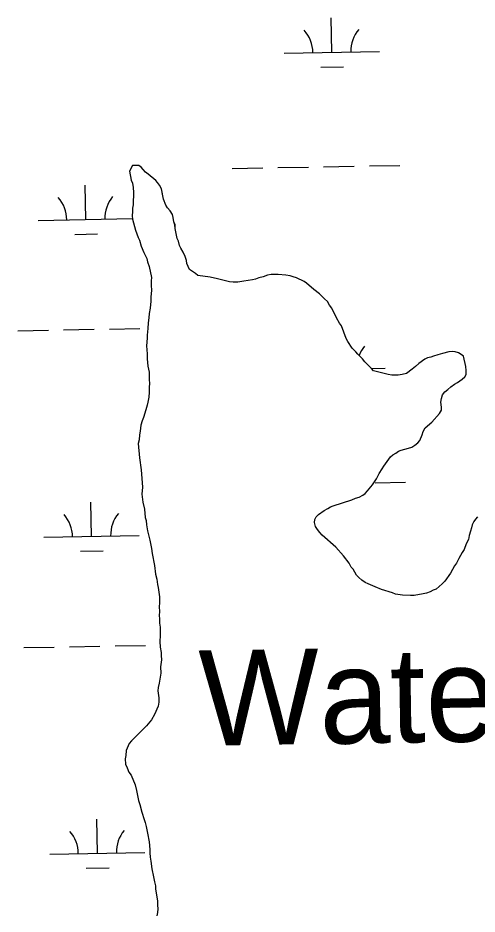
# Model space of a CAD drawing. Extents: x 3957609 to 3995875, y 234277 to 260273.
# Drawn here: x 3976778 to 3977260, y 256398 to 257339 of the extents above; entities that cross this region are included whole.
import ezdxf

# ---------------------------------------------------------------- set-up
doc = ezdxf.new("R2010")
doc.units = 0
for name, color, linetype in [('V-RIVR-IDEN', 7, 'Continuous'), ('V-TOPO-SHOR', 7, 'Continuous'), ('V-WETL-SWMP', 7, 'Continuous')]:
    doc.layers.add(name, color=color, linetype=linetype)

msp = doc.modelspace()

# ---------------------------------------------------------------- linework, layer by layer
at = {"layer": 'V-TOPO-SHOR'}
for points in [[(3977134.753, 256985.529), (3977132.38, 256988.284), (3977128.82, 256991.827), (3977124.069, 256998.915), (3977122.484, 257002.067), (3977117.325, 257015.467), (3977115.345, 257018.221), (3977112.176, 257023.737), (3977107.417, 257033.981), (3977105.043, 257037.13), (3977102.667, 257041.071), (3977099.503, 257043.823), (3977094.365, 257048.939), (3977088.436, 257053.66), (3977080.926, 257060.347), (3977078.159, 257061.917), (3977070.262, 257065.843), (3977066.709, 257067.019), (3977063.551, 257067.799), (3977059.209, 257068.578), (3977050.925, 257069.348), (3977043.822, 257069.329), (3977039.882, 257068.53), (3977035.151, 257066.941), (3977030.815, 257065.747), (3977027.266, 257064.555), (3977024.114, 257063.759), (3977015.046, 257062.159), (3977008.736, 257061.354), (3977003.608, 257061.344), (3977000.056, 257061.729), (3976987.426, 257064.854), (3976979.533, 257066.413), (3976966.51, 257068.354), (3976964.139, 257070.32), (3976957.816, 257074.644), (3976955.041, 257080.949), (3976954.638, 257084.103), (3976953.446, 257088.046), (3976951.462, 257092.775), (3976948.691, 257097.106), (3976947.501, 257099.865), (3976946.307, 257104.2), (3976945.117, 257106.959), (3976942.725, 257117.605), (3976942.715, 257121.549), (3976941.523, 257124.703), (3976940.724, 257129.039), (3976939.927, 257132.192), (3976937.552, 257136.133), (3976934.783, 257139.281), (3976933.197, 257142.037), (3976930.816, 257148.343), (3976930.019, 257151.892), (3976928.422, 257159.384), (3976926.441, 257162.929), (3976924.463, 257165.685), (3976922.484, 257168.047), (3976914.579, 257174.734), (3976911.812, 257176.7), (3976909.439, 257179.454), (3976907.067, 257181.816), (3976904.695, 257183.782), (3976897.988, 257183.765), (3976894.849, 257177.84), (3976896.843, 257168.379), (3976898.033, 257165.227), (3976898.834, 257160.496), (3976899.242, 257155.368), (3976899.252, 257151.423), (3976898.867, 257147.083), (3976898.877, 257142.349), (3976898.099, 257138.797), (3976898.107, 257135.246), (3976897.722, 257130.906), (3976898.125, 257127.357), (3976901.308, 257115.925), (3976904.089, 257108.045), (3976905.279, 257105.286), (3976907.268, 257098.978), (3976910.045, 257092.279), (3976913.215, 257085.975), (3976914.014, 257082.428), (3976915.601, 257077.697), (3976917.997, 257066.263), (3976917.61, 257062.712), (3976917.622, 257057.586), (3976918.03, 257052.853), (3976917.258, 257045.355), (3976917.268, 257041.411), (3976916.496, 257033.913), (3976915.722, 257028.39), (3976915.339, 257023.657), (3976914.563, 257018.526), (3976914.182, 257012.608), (3976913.41, 257005.505), (3976913.418, 257002.349), (3976912.648, 256994.458), (3976913.457, 256986.176), (3976913.469, 256980.655), (3976914.276, 256973.161)], [(3977217.001, 256739.187), (3977213.849, 256737.995), (3977210.697, 256736.41), (3977206.757, 256734.823), (3977203.208, 256734.026), (3977193.744, 256732.425), (3977189.8, 256732.417), (3977181.515, 256732.789), (3977174.018, 256733.955), (3977170.86, 256735.13), (3977159.411, 256738.655), (3977152.698, 256741.399), (3977145.591, 256744.537), (3977142.431, 256746.108), (3977138.876, 256748.467), (3977135.714, 256751.219), (3977133.34, 256753.581), (3977129.777, 256759.882), (3977127.796, 256762.246), (3977125.421, 256766.184), (3977119.486, 256774.059), (3977111.574, 256783.113), (3977097.343, 256795.702), (3977094.576, 256798.455), (3977092.2, 256801.604), (3977090.222, 256804.756), (3977089.028, 256809.094), (3977089.415, 256812.25), (3977090.986, 256815.015), (3977093.347, 256817.386), (3977099.251, 256821.74), (3977103.192, 256823.723), (3977105.95, 256825.308), (3977108.707, 256826.498), (3977128.417, 256832.857), (3977132.357, 256834.444), (3977135.904, 256835.636), (3977139.845, 256837.616), (3977142.206, 256839.595), (3977144.961, 256842.364), (3977150.072, 256848.688), (3977154.398, 256855.008), (3977155.573, 256857.773), (3977157.144, 256860.538), (3977160.29, 256865.279), (3977161.861, 256868.043), (3977168.937, 256877.921), (3977171.3, 256879.901), (3977174.45, 256881.88), (3977177.206, 256883.858), (3977179.963, 256885.048), (3977187.85, 256887.041), (3977191.395, 256888.233), (3977194.547, 256890.213), (3977197.697, 256892.587), (3977199.665, 256894.958), (3977202.016, 256900.881), (3977203.191, 256904.434), (3977205.153, 256908.385), (3977212.24, 256914.318), (3977220.501, 256923.409), (3977222.465, 256926.964), (3977222.457, 256930.12), (3977221.656, 256935.247), (3977222.437, 256939.193), (3977223.608, 256943.142), (3977225.969, 256946.304), (3977229.119, 256948.677), (3977232.269, 256951.446), (3977236.205, 256954.217), (3977239.357, 256955.802), (3977244.082, 256959.364), (3977246.838, 256961.737), (3977248.409, 256964.502), (3977248.399, 256968.447), (3977247.996, 256972.784), (3977245.601, 256983.43), (3977243.23, 256985.396), (3977240.465, 256986.967), (3977236.912, 256988.142), (3977233.756, 256988.529), (3977230.207, 256988.126), (3977223.506, 256986.533), (3977218.775, 256984.943), (3977214.044, 256983.747), (3977211.285, 256982.557), (3977207.736, 256981.761), (3977204.979, 256980.571), (3977198.68, 256975.822), (3977195.137, 256972.657), (3977191.594, 256969.886), (3977185.687, 256965.534), (3977181.352, 256964.34), (3977177.014, 256963.542), (3977170.309, 256963.523), (3977166.36, 256964.304), (3977150.967, 256968.211), (3977148.989, 256970.573), (3977141.872, 256977.657), (3977139.499, 256980.806), (3977134.753, 256985.529)], [(3976914.276, 256973.161), (3976915.476, 256966.853), (3976915.495, 256959.358), (3976915.9, 256954.627), (3976915.513, 256951.469), (3976915.525, 256945.947), (3976915.144, 256940.424), (3976914.368, 256935.294), (3976913.588, 256932.136), (3976912.021, 256927.399), (3976909.674, 256919.108), (3976908.105, 256915.555), (3976906.932, 256911.213), (3976906.158, 256904.899), (3976905.379, 256900.953), (3976904.997, 256895.825), (3976904.218, 256891.878), (3976905.437, 256876.891), (3976907.047, 256864.271), (3976908.667, 256846.132), (3976907.896, 256838.634), (3976909.101, 256830.352), (3976910.696, 256822.863), (3976911.505, 256814.185), (3976912.302, 256811.031), (3976912.707, 256806.694), (3976913.905, 256800.386), (3976916.295, 256790.531), (3976917.895, 256781.855), (3976918.698, 256776.334), (3976921.096, 256763.718), (3976922.3, 256754.648), (3976923.496, 256749.524), (3976924.299, 256744.002), (3976925.096, 256740.848), (3976926.302, 256730.989), (3976926.318, 256724.284), (3976925.931, 256720.733), (3976926.341, 256715.211), (3976925.954, 256711.66), (3976926.357, 256707.718), (3976926.369, 256703.378), (3976927.168, 256699.04), (3976927.189, 256690.361), (3976926.81, 256684.049), (3976927.219, 256678.135), (3976928.02, 256672.613), (3976928.028, 256669.457), (3976928.434, 256664.724), (3976927.664, 256657.624), (3976927.678, 256650.917), (3976926.128, 256640.263), (3976924.954, 256635.921), (3976924.567, 256632.37), (3976925.769, 256624.878), (3976925.78, 256620.539), (3976925.001, 256616.199), (3976921.077, 256607.509), (3976917.936, 256601.98), (3976912.824, 256595.655), (3976897.083, 256579.841), (3976894.722, 256577.074), (3976891.584, 256569.57), (3976891.203, 256564.442), (3976890.423, 256560.889), (3976890.831, 256555.367), (3976892.418, 256551.427), (3976894.4, 256547.093), (3976896.776, 256543.943), (3976900.745, 256533.695), (3976902.336, 256527.783), (3976904.335, 256517.137), (3976905.922, 256513.197), (3976907.915, 256504.919), (3976910.299, 256497.427), (3976911.491, 256494.275), (3976912.289, 256489.938), (3976913.885, 256482.841), (3976915.484, 256473.773), (3976916.291, 256465.886), (3976916.301, 256462.337), (3976916.707, 256457.604), (3976917.506, 256453.659), (3976918.315, 256445.379), (3976920.307, 256437.099), (3976921.108, 256431.973), (3976922.302, 256427.637), (3976922.31, 256424.086), (3976924.311, 256411.864), (3976924.323, 256407.524), (3976924.727, 256403.582), (3976924.342, 256399.635), (3976923.562, 256396.084)], [(3977260.21, 256815.029), (3977258.244, 256812.657), (3977256.278, 256809.891), (3977254.707, 256806.733), (3977253.927, 256803.575), (3977252.751, 256800.021), (3977251.58, 256795.284), (3977250.799, 256791.338), (3977248.444, 256786.599), (3977246.093, 256780.676), (3977244.127, 256777.516), (3977240.592, 256771.196), (3977238.237, 256766.457), (3977236.273, 256763.692), (3977231.952, 256755.791), (3977226.055, 256747.492), (3977223.301, 256744.725), (3977217.001, 256739.187)]]:
    msp.add_lwpolyline(points, dxfattribs=at)
at = {"layer": 'V-WETL-SWMP'}
for p, q in [((3977107.408, 257302.593), (3977106.754, 257338.587)), ((3977057.416, 257301.684), (3977157.4, 257303.502)), ((3977095.691, 257286.947), (3977119.687, 257287.383)), ((3976897.989, 257183.766), (3976894.848, 257177.841)), ((3976904.695, 257183.782), (3976897.989, 257183.766)), ((3976907.067, 257181.816), (3976904.695, 257183.782)), ((3977146.741, 257183.218), (3977178.736, 257183.799)), ((3976894.848, 257177.841), (3976896.843, 257168.379)), ((3976909.439, 257179.455), (3976907.067, 257181.816)), ((3976911.813, 257176.699), (3976909.439, 257179.455)), ((3976914.579, 257174.733), (3976911.813, 257176.699)), ((3976922.484, 257168.047), (3976914.579, 257174.733)), ((3977002.765, 257180.6), (3977034.759, 257181.181)), ((3977050.757, 257181.472), (3977082.751, 257182.054)), ((3977098.749, 257182.345), (3977130.743, 257182.927)), ((3976896.843, 257168.379), (3976898.034, 257165.226)), ((3976898.034, 257165.226), (3976898.835, 257160.495)), ((3976924.462, 257165.685), (3976922.484, 257168.047)), ((3976926.441, 257162.928), (3976924.462, 257165.685)), ((3976849.121, 257127.056), (3976848.466, 257163.05)), ((3976898.835, 257160.495), (3976899.241, 257155.368)), ((3976899.241, 257155.368), (3976899.251, 257151.423)), ((3976928.422, 257159.383), (3976926.441, 257162.928)), ((3976930.816, 257148.344), (3976928.422, 257159.383)), ((3976899.251, 257151.423), (3976898.867, 257147.083)), ((3976898.867, 257147.083), (3976898.878, 257142.349)), ((3976933.198, 257142.038), (3976930.816, 257148.344)), ((3976898.878, 257142.349), (3976898.098, 257138.797)), ((3976898.098, 257138.797), (3976898.107, 257135.247)), ((3976934.782, 257139.281), (3976933.198, 257142.038)), ((3976937.551, 257136.132), (3976934.782, 257139.281)), ((3976799.129, 257126.147), (3976898.059, 257127.945)), ((3976898.107, 257135.247), (3976897.723, 257130.907)), ((3976897.723, 257130.907), (3976898.126, 257127.358)), ((3976898.126, 257127.358), (3976901.309, 257115.926)), ((3976939.927, 257132.193), (3976937.551, 257136.132)), ((3976940.724, 257129.039), (3976939.927, 257132.193)), ((3976941.523, 257124.702), (3976940.724, 257129.039)), ((3976942.714, 257121.549), (3976941.523, 257124.702)), ((3976942.724, 257117.604), (3976942.714, 257121.549)), ((3976945.116, 257106.959), (3976942.724, 257117.604)), ((3976837.403, 257111.409), (3976861.399, 257111.845)), ((3976901.309, 257115.926), (3976904.089, 257108.044)), ((3976904.089, 257108.044), (3976905.28, 257105.285)), ((3976905.28, 257105.285), (3976907.267, 257098.979)), ((3976907.267, 257098.979), (3976910.045, 257092.28)), ((3976946.306, 257104.201), (3976945.116, 257106.959)), ((3976947.5, 257099.865), (3976946.306, 257104.201)), ((3976948.69, 257097.106), (3976947.5, 257099.865)), ((3976910.045, 257092.28), (3976913.215, 257085.976)), ((3976951.462, 257092.774), (3976948.69, 257097.106)), ((3976953.446, 257088.045), (3976951.462, 257092.774)), ((3976913.215, 257085.976), (3976914.013, 257082.428)), ((3976914.013, 257082.428), (3976915.602, 257077.698)), ((3976954.639, 257084.104), (3976953.446, 257088.045)), ((3976955.041, 257080.949), (3976954.639, 257084.104)), ((3976957.817, 257074.644), (3976955.041, 257080.949)), ((3976915.602, 257077.698), (3976917.997, 257066.264)), ((3976964.139, 257070.32), (3976957.817, 257074.644)), ((3976917.997, 257066.264), (3976917.611, 257062.713)), ((3976917.611, 257062.713), (3976917.623, 257057.585)), ((3976966.511, 257068.354), (3976964.139, 257070.32)), ((3976979.533, 257066.413), (3976966.511, 257068.354)), ((3976987.426, 257064.854), (3976979.533, 257066.413)), ((3977000.056, 257061.729), (3976987.426, 257064.854)), ((3977003.607, 257061.343), (3977000.056, 257061.729)), ((3977008.735, 257061.355), (3977003.607, 257061.343)), ((3977015.045, 257062.16), (3977008.735, 257061.355)), ((3977024.114, 257063.759), (3977015.045, 257062.16)), ((3977027.267, 257064.556), (3977024.114, 257063.759)), ((3977030.815, 257065.748), (3977027.267, 257064.556)), ((3977035.151, 257066.942), (3977030.815, 257065.748)), ((3977039.881, 257068.531), (3977035.151, 257066.942)), ((3977043.823, 257069.33), (3977039.881, 257068.531)), ((3977050.924, 257069.347), (3977043.823, 257069.33)), ((3977059.209, 257068.578), (3977050.924, 257069.347)), ((3977063.55, 257067.799), (3977059.209, 257068.578)), ((3977066.708, 257067.018), (3977063.55, 257067.799)), ((3977070.261, 257065.843), (3977066.708, 257067.018)), ((3977078.16, 257061.918), (3977070.261, 257065.843)), ((3977080.925, 257060.347), (3977078.16, 257061.918)), ((3976918.029, 257052.852), (3976917.258, 257045.356)), ((3976917.623, 257057.585), (3976918.029, 257052.852)), ((3977088.436, 257053.659), (3977080.925, 257060.347)), ((3977094.364, 257048.94), (3977088.436, 257053.659)), ((3976917.258, 257045.356), (3976917.268, 257041.411)), ((3977099.504, 257043.824), (3977094.364, 257048.94)), ((3977102.667, 257041.07), (3977099.504, 257043.824)), ((3976916.497, 257033.914), (3976915.721, 257028.39)), ((3976917.268, 257041.411), (3976916.497, 257033.914)), ((3977105.043, 257037.131), (3977102.667, 257041.07)), ((3977107.417, 257033.981), (3977105.043, 257037.131)), ((3977112.176, 257023.737), (3977107.417, 257033.981)), ((3976915.338, 257023.656), (3976914.562, 257018.526)), ((3976915.721, 257028.39), (3976915.338, 257023.656)), ((3977115.345, 257018.222), (3977112.176, 257023.737)), ((3976914.562, 257018.526), (3976914.182, 257012.608)), ((3977117.324, 257015.466), (3977115.345, 257018.222)), ((3977122.484, 257002.066), (3977117.324, 257015.466)), ((3976777.823, 257010.308), (3976809.818, 257010.89)), ((3976825.815, 257011.181), (3976857.81, 257011.762)), ((3976873.808, 257012.053), (3976905.802, 257012.635)), ((3976914.182, 257012.608), (3976913.41, 257005.506)), ((3976913.41, 257005.506), (3976913.418, 257002.35)), ((3976913.418, 257002.35), (3976912.648, 256994.459)), ((3977124.07, 256998.914), (3977122.484, 257002.066)), ((3977128.82, 256991.826), (3977124.07, 256998.914)), ((3976912.648, 256994.459), (3976913.457, 256986.177)), ((3976913.457, 256986.177), (3976913.47, 256980.654)), ((3977132.379, 256988.284), (3977128.82, 256991.826)), ((3977134.753, 256985.529), (3977132.379, 256988.284)), ((3977223.505, 256986.532), (3977218.775, 256984.943)), ((3977230.207, 256988.126), (3977223.505, 256986.532)), ((3977233.756, 256988.529), (3977230.207, 256988.126)), ((3977236.912, 256988.142), (3977233.756, 256988.529)), ((3977240.465, 256986.967), (3977236.912, 256988.142)), ((3977243.23, 256985.396), (3977240.465, 256986.967)), ((3976913.47, 256980.654), (3976914.277, 256973.162)), ((3977139.498, 256980.806), (3977134.753, 256985.529)), ((3977141.872, 256977.656), (3977139.498, 256980.806)), ((3977148.989, 256970.573), (3977141.872, 256977.656)), ((3977204.979, 256980.57), (3977198.679, 256975.821)), ((3977207.737, 256981.76), (3977204.979, 256980.57)), ((3977211.286, 256982.558), (3977207.737, 256981.76)), ((3977214.044, 256983.748), (3977211.286, 256982.558)), ((3977218.775, 256984.943), (3977214.044, 256983.748)), ((3977245.602, 256983.43), (3977243.23, 256985.396)), ((3977247.995, 256972.785), (3977245.602, 256983.43)), ((3976914.277, 256973.162), (3976915.476, 256966.853)), ((3977148.943, 256970.618), (3977163.448, 256970.882)), ((3977150.967, 256968.211), (3977148.989, 256970.573)), ((3977166.361, 256964.304), (3977150.967, 256968.211)), ((3977191.593, 256969.887), (3977185.687, 256965.534)), ((3977195.137, 256972.657), (3977191.593, 256969.887)), ((3977198.679, 256975.821), (3977195.137, 256972.657)), ((3977248.399, 256968.447), (3977247.995, 256972.785)), ((3977248.409, 256964.502), (3977248.399, 256968.447)), ((3976915.476, 256966.853), (3976915.494, 256959.358)), ((3976915.494, 256959.358), (3976915.9, 256954.626)), ((3977170.308, 256963.524), (3977166.361, 256964.304)), ((3977177.013, 256963.541), (3977170.308, 256963.524)), ((3977181.351, 256964.34), (3977177.013, 256963.541)), ((3977185.687, 256965.534), (3977181.351, 256964.34)), ((3977239.357, 256955.802), (3977244.082, 256959.364)), ((3977244.082, 256959.364), (3977246.838, 256961.737)), ((3977246.838, 256961.737), (3977248.409, 256964.502)), ((3976915.9, 256954.626), (3976915.513, 256951.469)), ((3976915.513, 256951.469), (3976915.526, 256945.947)), ((3977225.969, 256946.303), (3977229.119, 256948.677)), ((3977229.119, 256948.677), (3977232.268, 256951.446)), ((3977232.268, 256951.446), (3977236.205, 256954.217)), ((3977236.205, 256954.217), (3977239.357, 256955.802)), ((3976915.145, 256940.423), (3976914.369, 256935.293)), ((3976915.526, 256945.947), (3976915.145, 256940.423)), ((3977221.656, 256935.247), (3977222.436, 256939.194)), ((3977222.436, 256939.194), (3977223.609, 256943.141)), ((3977223.609, 256943.141), (3977225.969, 256946.303)), ((3976913.587, 256932.136), (3976912.021, 256927.398)), ((3976914.369, 256935.293), (3976913.587, 256932.136)), ((3977222.457, 256930.121), (3977221.656, 256935.247)), ((3977222.465, 256926.965), (3977222.457, 256930.121)), ((3976912.021, 256927.398), (3976909.674, 256919.109)), ((3977212.24, 256914.318), (3977220.501, 256923.41)), ((3977220.501, 256923.41), (3977222.465, 256926.965)), ((3976906.932, 256911.213), (3976906.158, 256904.9)), ((3976908.105, 256915.555), (3976906.932, 256911.213)), ((3976909.674, 256919.109), (3976908.105, 256915.555)), ((3977205.154, 256908.384), (3977212.24, 256914.318)), ((3976906.158, 256904.9), (3976905.379, 256900.953)), ((3977202.016, 256900.881), (3977203.191, 256904.434)), ((3977203.191, 256904.434), (3977205.154, 256908.384)), ((3976904.997, 256895.824), (3976904.218, 256891.878)), ((3976904.218, 256891.878), (3976905.437, 256876.891)), ((3976905.379, 256900.953), (3976904.997, 256895.824)), ((3977194.547, 256890.213), (3977197.697, 256892.587)), ((3977197.697, 256892.587), (3977199.664, 256894.959)), ((3977199.664, 256894.959), (3977202.016, 256900.881)), ((3977174.45, 256881.88), (3977177.206, 256883.859)), ((3977177.206, 256883.859), (3977179.964, 256885.049)), ((3977179.964, 256885.049), (3977187.849, 256887.041)), ((3977187.849, 256887.041), (3977191.396, 256888.233)), ((3977191.396, 256888.233), (3977194.547, 256890.213)), ((3976905.437, 256876.891), (3976907.046, 256864.272)), ((3977161.86, 256868.044), (3977168.937, 256877.922)), ((3977168.937, 256877.922), (3977171.299, 256879.901)), ((3977171.299, 256879.901), (3977174.45, 256881.88)), ((3976907.046, 256864.272), (3976908.667, 256846.131)), ((3977157.145, 256860.538), (3977160.289, 256865.279)), ((3977160.289, 256865.279), (3977161.86, 256868.044)), ((3977150.073, 256848.687), (3977154.397, 256855.008)), ((3977154.397, 256855.008), (3977155.574, 256857.773)), ((3977155.574, 256857.773), (3977157.145, 256860.538)), ((3976908.667, 256846.131), (3976907.896, 256838.634)), ((3977144.96, 256842.363), (3977150.073, 256848.687)), ((3977152.789, 256850.598), (3977184.784, 256851.179)), ((3976907.896, 256838.634), (3976909.1, 256830.353)), ((3977132.357, 256834.443), (3977135.904, 256835.635)), ((3977135.904, 256835.635), (3977139.844, 256837.617)), ((3977139.844, 256837.617), (3977142.206, 256839.595)), ((3977142.206, 256839.595), (3977144.96, 256842.363)), ((3976855.169, 256794.435), (3976854.514, 256830.43)), ((3976909.1, 256830.353), (3976910.696, 256822.862)), ((3977105.95, 256825.307), (3977108.708, 256826.497)), ((3977108.708, 256826.497), (3977128.416, 256832.856)), ((3977128.416, 256832.856), (3977132.357, 256834.443)), ((3976910.696, 256822.862), (3976911.506, 256814.186)), ((3977090.985, 256815.014), (3977093.346, 256817.387)), ((3977093.346, 256817.387), (3977099.252, 256821.74)), ((3977099.252, 256821.74), (3977103.192, 256823.722)), ((3977103.192, 256823.722), (3977105.95, 256825.307)), ((3976911.506, 256814.186), (3976912.302, 256811.032)), ((3976912.302, 256811.032), (3976912.707, 256806.694)), ((3977089.027, 256809.093), (3977089.414, 256812.249)), ((3977090.221, 256804.756), (3977089.027, 256809.093)), ((3977089.414, 256812.249), (3977090.985, 256815.014)), ((3977256.278, 256809.891), (3977254.707, 256806.732)), ((3977258.243, 256812.657), (3977256.278, 256809.891)), ((3977260.21, 256815.029), (3977258.243, 256812.657)), ((3976912.707, 256806.694), (3976913.906, 256800.386)), ((3976913.906, 256800.386), (3976916.296, 256790.53)), ((3977092.201, 256801.605), (3977090.221, 256804.756)), ((3977094.575, 256798.455), (3977092.201, 256801.605)), ((3977097.343, 256795.701), (3977094.575, 256798.455)), ((3977252.751, 256800.021), (3977251.579, 256795.285)), ((3977253.926, 256803.574), (3977252.751, 256800.021)), ((3977254.707, 256806.732), (3977253.926, 256803.574)), ((3976805.177, 256793.526), (3976905.16, 256795.344)), ((3976916.296, 256790.53), (3976917.895, 256781.855)), ((3977111.574, 256783.112), (3977097.343, 256795.701)), ((3977250.8, 256791.338), (3977248.445, 256786.599)), ((3977251.579, 256795.285), (3977250.8, 256791.338)), ((3976843.451, 256778.789), (3976867.447, 256779.225)), ((3976917.895, 256781.855), (3976918.698, 256776.335)), ((3977119.485, 256774.059), (3977111.574, 256783.112)), ((3977246.092, 256780.676), (3977244.127, 256777.516)), ((3977248.445, 256786.599), (3977246.092, 256780.676)), ((3976918.698, 256776.335), (3976921.095, 256763.718)), ((3977125.421, 256766.184), (3977119.485, 256774.059)), ((3977240.593, 256771.196), (3977238.237, 256766.457)), ((3977244.127, 256777.516), (3977240.593, 256771.196)), ((3976921.095, 256763.718), (3976922.3, 256754.648)), ((3977127.797, 256762.245), (3977125.421, 256766.184)), ((3977129.776, 256759.883), (3977127.797, 256762.245)), ((3977236.272, 256763.691), (3977231.952, 256755.791)), ((3977238.237, 256766.457), (3977236.272, 256763.691)), ((3976922.3, 256754.648), (3976923.496, 256749.523)), ((3977133.341, 256753.58), (3977129.776, 256759.883)), ((3977135.713, 256751.219), (3977133.341, 256753.58)), ((3977138.876, 256748.466), (3977135.713, 256751.219)), ((3977231.952, 256755.791), (3977226.055, 256747.493)), ((3976923.496, 256749.523), (3976924.298, 256744.002)), ((3976924.298, 256744.002), (3976925.095, 256740.849)), ((3977142.432, 256746.107), (3977138.876, 256748.466)), ((3977145.591, 256744.537), (3977142.432, 256746.107)), ((3977152.699, 256741.399), (3977145.591, 256744.537)), ((3977159.412, 256738.654), (3977152.699, 256741.399)), ((3977223.3, 256744.725), (3977217.002, 256739.187)), ((3977226.055, 256747.493), (3977223.3, 256744.725)), ((3976925.095, 256740.849), (3976926.302, 256730.99)), ((3977170.86, 256735.131), (3977159.412, 256738.654)), ((3977174.018, 256733.955), (3977170.86, 256735.131)), ((3977181.516, 256732.79), (3977174.018, 256733.955)), ((3977189.8, 256732.416), (3977181.516, 256732.79)), ((3977193.745, 256732.425), (3977189.8, 256732.416)), ((3977203.208, 256734.026), (3977193.745, 256732.425)), ((3977206.757, 256734.824), (3977203.208, 256734.026)), ((3977210.697, 256736.411), (3977206.757, 256734.824)), ((3977213.849, 256737.996), (3977210.697, 256736.411)), ((3977217.002, 256739.187), (3977213.849, 256737.996)), ((3976926.318, 256724.284), (3976925.932, 256720.733)), ((3976926.302, 256730.99), (3976926.318, 256724.284)), ((3976925.932, 256720.733), (3976926.34, 256715.211)), ((3976926.34, 256715.211), (3976925.954, 256711.66)), ((3976925.954, 256711.66), (3976926.358, 256707.717)), ((3976926.358, 256707.717), (3976926.369, 256703.378)), ((3976926.369, 256703.378), (3976927.168, 256699.04)), ((3976927.168, 256699.04), (3976927.189, 256690.362)), ((3976927.189, 256690.362), (3976926.81, 256684.05)), ((3976783.871, 256677.688), (3976815.866, 256678.27)), ((3976831.863, 256678.561), (3976863.858, 256679.142)), ((3976879.856, 256679.433), (3976911.85, 256680.015)), ((3976926.81, 256684.05), (3976927.219, 256678.134)), ((3976927.219, 256678.134), (3976928.021, 256672.613)), ((3976928.021, 256672.613), (3976928.029, 256669.458)), ((3976928.029, 256669.458), (3976928.434, 256664.725)), ((3976928.434, 256664.725), (3976927.663, 256657.623)), ((3976927.663, 256657.623), (3976927.679, 256650.917)), ((3976927.679, 256650.917), (3976926.127, 256640.263)), ((3976926.127, 256640.263), (3976924.954, 256635.921)), ((3976924.954, 256635.921), (3976924.568, 256632.37)), ((3976924.568, 256632.37), (3976925.77, 256624.878)), ((3976925.78, 256620.539), (3976925.002, 256616.198)), ((3976925.77, 256624.878), (3976925.78, 256620.539)), ((3976925.002, 256616.198), (3976921.078, 256607.51)), ((3976917.936, 256601.98), (3976912.823, 256595.656)), ((3976921.078, 256607.51), (3976917.936, 256601.98)), ((3976912.823, 256595.656), (3976897.083, 256579.84)), ((3976894.722, 256577.073), (3976891.585, 256569.57)), ((3976897.083, 256579.84), (3976894.722, 256577.073)), ((3976891.203, 256564.441), (3976890.422, 256560.889)), ((3976891.585, 256569.57), (3976891.203, 256564.441)), ((3976890.422, 256560.889), (3976890.83, 256555.368)), ((3976890.83, 256555.368), (3976892.418, 256551.427)), ((3976892.418, 256551.427), (3976894.4, 256547.093)), ((3976894.4, 256547.093), (3976896.775, 256543.943)), ((3976896.775, 256543.943), (3976900.744, 256533.696)), ((3976900.744, 256533.696), (3976902.336, 256527.783)), ((3976902.336, 256527.783), (3976904.334, 256517.137)), ((3976904.334, 256517.137), (3976905.922, 256513.196)), ((3976905.922, 256513.196), (3976907.914, 256504.918)), ((3976861.217, 256461.815), (3976860.562, 256497.81)), ((3976907.914, 256504.918), (3976910.299, 256497.428)), ((3976910.299, 256497.428), (3976911.49, 256494.276)), ((3976911.49, 256494.276), (3976912.29, 256489.938)), ((3976912.29, 256489.938), (3976913.885, 256482.842)), ((3976913.885, 256482.842), (3976915.484, 256473.773)), ((3976915.484, 256473.773), (3976916.292, 256465.886)), ((3976811.225, 256460.906), (3976911.209, 256462.724)), ((3976916.292, 256465.886), (3976916.301, 256462.336)), ((3976916.301, 256462.336), (3976916.707, 256457.603)), ((3976916.707, 256457.603), (3976917.505, 256453.66)), ((3976917.505, 256453.66), (3976918.314, 256445.379)), ((3976849.499, 256446.169), (3976873.495, 256446.605)), ((3976918.314, 256445.379), (3976920.307, 256437.1)), ((3976920.307, 256437.1), (3976921.108, 256431.974)), ((3976921.108, 256431.974), (3976922.302, 256427.637)), ((3976922.302, 256427.637), (3976922.31, 256424.087)), ((3976922.31, 256424.087), (3976924.312, 256411.864)), ((3976924.312, 256411.864), (3976924.323, 256407.525)), ((3976924.323, 256407.525), (3976924.727, 256403.581)), ((3976924.727, 256403.581), (3976924.342, 256399.635)), ((3976924.342, 256399.635), (3976923.561, 256396.083))]:
    msp.add_line(p, q, dxfattribs=at)
for centre, start, end in [((3977052.166, 257302.064), 0.269879, 41.813537), ((3977162.633, 257304.072), 140.269876, 181.813534), ((3976793.878, 257126.526), 0.269879, 41.813537), ((3976904.346, 257128.535), 140.269876, 181.813534), ((3977168.681, 256971.452), 140.269876, 158.462758), ((3976799.926, 256793.906), 0.269879, 41.813537), ((3976910.394, 256795.915), 140.269876, 181.813534), ((3976805.974, 256461.286), 0.269879, 41.813537), ((3976916.442, 256463.295), 140.269876, 181.813534)]:
    msp.add_arc(centre, 35.246, start, end, dxfattribs=at)

# ---------------------------------------------------------------- texts
at = {"layer": 'V-RIVR-IDEN'}
msp.add_text('Water', height=99.9998, rotation=0.902342, dxfattribs=at).set_placement((3976968.558, 256574.655))

doc.saveas('drawing.dxf')
